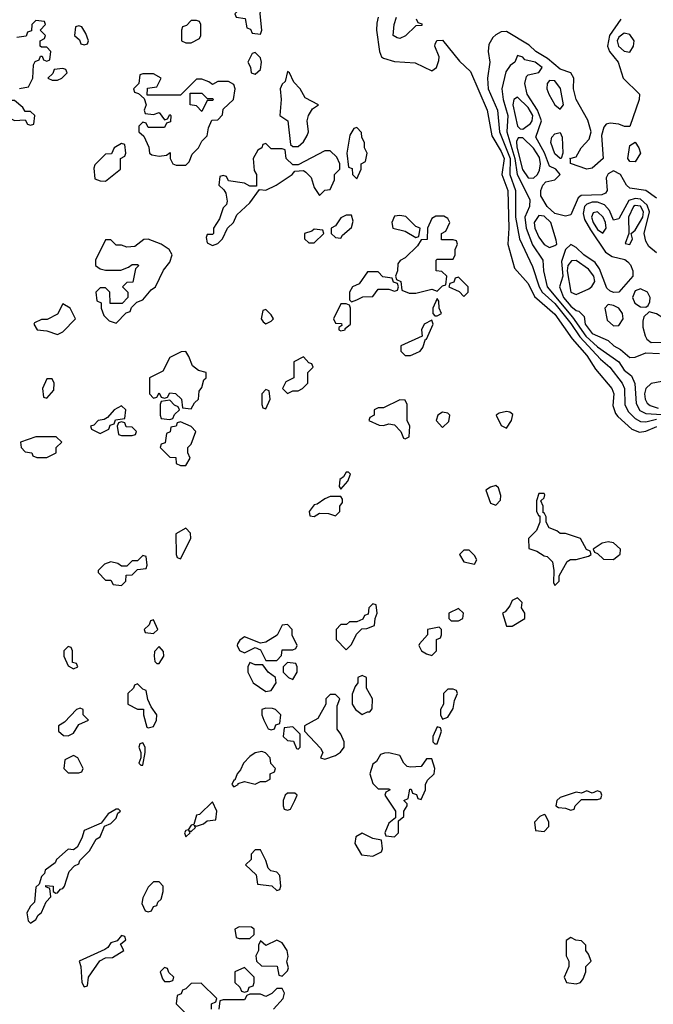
# Model space of a CAD drawing. Header units: inches. Extents: x 2789275 to 2951659, y 860290 to 1033804.
# Tile 282 of 316: x 2924209 to 2926578, y 990869 to 994549. Entities that reach past the tile are written whole.
import ezdxf

# ---------------------------------------------------------------- set-up
doc = ezdxf.new("R2010")
doc.units = ezdxf.units.IN
doc.header["$MEASUREMENT"] = 0
doc.layers.add('C9929', color=7, linetype='Continuous')

msp = doc.modelspace()

# ---------------------------------------------------------------- linework, layer by layer
at = {"layer": 'C9929', "color": 2}
for points, elevation in [([(2925030, 994728), (2924994, 994710), (2924982, 994690), (2924982, 994670), (2924991.6, 994651.6), (2925052, 994632), (2925052, 994608), (2925014, 994570), (2925018, 994558), (2925052.7, 994552.7), (2925058, 994518), (2925072.7, 994512.7), (2925078, 994498), (2925110, 994494), (2925114, 994510), (2925108, 994570), (2925113.3, 994606.7), (2925110, 994648), (2925090, 994675.3), (2925078, 994678), (2925070, 994686), (2925050, 994726)], 2), ([(2924430, 994526), (2924418, 994522), (2924414, 994490), (2924432.7, 994472.7), (2924438, 994458), (2924450, 994454), (2924462, 994458), (2924466, 994470), (2924456.4, 994496.4), (2924442, 994522)], 2), ([(2924870, 994546), (2924850, 994546), (2924832.7, 994527.3), (2924818, 994522), (2924814, 994510), (2924814, 994470), (2924830, 994462), (2924850, 994462), (2924882, 994478), (2924886, 994490), (2924886, 994530), (2924882, 994542)], 2), ([(2926470, 994498.3), (2926450, 994483.6), (2926443.2, 994470), (2926447.9, 994450), (2926470, 994430.4), (2926490, 994426.8), (2926503.7, 994450), (2926507.3, 994470), (2926490, 994493.3)], 10), ([(2925090, 994426), (2925078, 994422), (2925062, 994390), (2925071.6, 994371.6), (2925074, 994350), (2925090, 994344.7), (2925110, 994362), (2925112.7, 994390), (2925110, 994406)], 2), ([(2924370, 994366), (2924338, 994362), (2924332.7, 994347.3), (2924314, 994330), (2924330, 994322), (2924350, 994322), (2924366, 994330), (2924386, 994350), (2924382, 994362)], 2), ([(2924710, 994346), (2924670, 994346), (2924658, 994342), (2924654, 994310), (2924634, 994290), (2924638, 994278), (2924652.7, 994272.7), (2924674, 994254), (2924682, 994230), (2924674, 994210), (2924678, 994198), (2924710, 994194), (2924730, 994202), (2924750, 994174), (2924762, 994178), (2924770, 994194), (2924774, 994190), (2924772.7, 994167.3), (2924758, 994162), (2924750, 994146), (2924690, 994146), (2924682, 994162), (2924670, 994166), (2924654, 994150), (2924654, 994130), (2924672.7, 994112.7), (2924679.6, 994099.6), (2924692, 994072), (2924694, 994050), (2924703.6, 994043.6), (2924730, 994038), (2924758, 994042), (2924771.6, 994051.6), (2924772, 994030), (2924782, 994010), (2924794.6, 994005.4), (2924830, 994004.7), (2924843.1, 994016.9), (2924854.6, 994045.4), (2924878, 994070), (2924890, 994094), (2924910, 994114), (2924915.3, 994144.7), (2924927.3, 994172.7), (2924950, 994174), (2924967.3, 994192.7), (2924970, 994214), (2925008, 994250), (2925015.3, 994290), (2925010, 994306), (2924990, 994318), (2924950, 994318), (2924930, 994306), (2924916.4, 994316.4), (2924890, 994326), (2924870, 994326), (2924810, 994266), (2924686, 994266), (2924687.3, 994292.7), (2924722, 994298), (2924738, 994330)], 2), ([(2925210, 994355.3), (2925202, 994318), (2925190, 994308), (2925182.8, 994290), (2925186.8, 994250), (2925182, 994190), (2925212, 994170), (2925222, 994082), (2925230, 994074), (2925250, 994074), (2925270, 994092), (2925284, 994116), (2925288.7, 994130), (2925284, 994170), (2925289, 994191), (2925304, 994216), (2925326, 994230), (2925276.4, 994256.4), (2925258, 994290), (2925234.6, 994314.6), (2925218, 994350)], 2), ([(2926190, 994321.6), (2926181.1, 994310), (2926180.2, 994290), (2926187.1, 994270), (2926210, 994230.7), (2926230, 994214), (2926242, 994230), (2926231.4, 994291.4), (2926210, 994320.4)], 10), ([(2924910, 994254), (2924930, 994254), (2924934, 994250), (2924930, 994246), (2924910, 994246), (2924890, 994206), (2924870, 994226), (2924846, 994230), (2924846, 994274), (2924890, 994274)], 2), ([(2924190, 994246), (2924170, 994246), (2924162, 994210), (2924164.7, 994184.7), (2924190, 994172), (2924230, 994174), (2924238, 994158), (2924250, 994154), (2924262, 994158), (2924266, 994190), (2924250, 994206), (2924230, 994206), (2924220.4, 994220.4)], 2), ([(2926070, 994258.9), (2926057.1, 994250), (2926053.6, 994230), (2926070, 994151), (2926080.9, 994140.9), (2926090, 994139.3), (2926119.3, 994160.7), (2926125.8, 994170), (2926127.4, 994190), (2926110, 994220.8)], 14), ([(2925470, 994146), (2925458, 994142), (2925443.6, 994116.4), (2925432, 994050), (2925438, 993998), (2925452.7, 993992.7), (2925454, 993970), (2925470, 993954), (2925486, 993990), (2925486, 994010), (2925502, 994018), (2925508, 994050), (2925498, 994070), (2925498, 994090), (2925488.4, 994108.4), (2925487.3, 994127.3)], 2), ([(2926230, 994029.7), (2926210, 994047), (2926195.6, 994090), (2926199.5, 994110), (2926210, 994122), (2926230, 994126.8), (2926237.6, 994110), (2926240.5, 994050), (2926234, 994030)], 6), ([(2924590, 994086), (2924562, 994070), (2924552.7, 994047.3), (2924530, 994046), (2924490, 994006), (2924486, 993994), (2924490, 993954), (2924510, 993946), (2924530, 993944.7), (2924586, 993990), (2924586, 994030), (2924602, 994038), (2924606, 994050), (2924602, 994082)], 2), ([(2925130, 994086), (2925118, 994082), (2925114, 994070), (2925099.6, 994060.4), (2925082, 994030), (2925085.4, 993985.4), (2925094, 993970), (2925094, 993926), (2925070, 993926), (2925050, 993938), (2924990, 993946), (2924982, 993962), (2924970, 993966), (2924958, 993962), (2924954, 993930), (2924972.7, 993912.7), (2924979.6, 993899.6), (2924984.7, 993870), (2924982, 993858), (2924970, 993846), (2924956, 993804), (2924934, 993770), (2924934, 993750), (2924930, 993746), (2924910, 993746), (2924906, 993734), (2924910, 993714), (2924930, 993704.7), (2924950, 993712), (2924968, 993730), (2924986, 993770), (2925008, 993790), (2925021.2, 993818.8), (2925070, 993864.7), (2925106, 993914), (2925130, 993912), (2925168, 993930), (2925228, 993970), (2925238, 993982), (2925270, 993984.7), (2925278.8, 993978.8), (2925298.5, 993958.5), (2925310, 993922), (2925330, 993892), (2925350, 993912), (2925370, 993914), (2925386, 993950), (2925386, 993970), (2925406, 993990), (2925406, 994010), (2925395.3, 994035.3), (2925370, 994058), (2925350, 994058), (2925250, 994006), (2925230, 994006), (2925206, 994030), (2925202, 994062), (2925190, 994066), (2925150, 994066)], 2), ([(2926072.8, 994107.2), (2926066.4, 994093.6), (2926067.5, 994072.5), (2926088.7, 993988.7), (2926110, 993957.3), (2926130, 993955.8), (2926145.1, 993970), (2926153.3, 993986.7), (2926156.9, 994010), (2926153.3, 994033.2), (2926130, 994067.9), (2926090, 994106.6)], 14), ([(2926510, 994017.2), (2926490, 994019), (2926483.7, 994030), (2926490, 994078), (2926510, 994090.7), (2926524, 994070), (2926530.3, 994050)], 6), ([(2926370, 993830.9), (2926353.5, 993826.5), (2926347.1, 993810), (2926353, 993790), (2926370, 993764.1), (2926390, 993750.3), (2926401.8, 993770), (2926399.4, 993790), (2926390.4, 993810.4)], 18), ([(2926510, 993854.7), (2926503.8, 993850), (2926485.9, 993810), (2926486.4, 993750), (2926472.7, 993712.7), (2926490, 993708.2), (2926500.9, 993730), (2926496, 993750), (2926510, 993762), (2926539, 993810), (2926542, 993830), (2926530, 993851.9)], 18), ([(2925450, 993818), (2925430, 993818), (2925410, 993808), (2925390, 993778), (2925374, 993770), (2925374, 993750), (2925390, 993734), (2925410, 993732), (2925416.5, 993743.5), (2925450, 993772), (2925455.5, 993795.5)], 2), ([(2925630, 993817.2), (2925610, 993814), (2925600.7, 993790), (2925604.7, 993770), (2925650, 993758), (2925690, 993734), (2925702, 993738), (2925706, 993770), (2925690, 993775.3), (2925652.9, 993812.9)], 2), ([(2925794.6, 993814.6), (2925765.4, 993814.6), (2925750, 993806), (2925734, 993770), (2925732.7, 993727.3), (2925710, 993726), (2925696.9, 993703.1), (2925650, 993658), (2925631.6, 993648.4), (2925623.6, 993636.4), (2925622, 993610), (2925614, 993590), (2925618, 993578), (2925634, 993570), (2925638, 993538), (2925666, 993526), (2925690, 993526.8), (2925750, 993542), (2925770, 993534), (2925790, 993554), (2925802, 993558), (2925806, 993590), (2925787.3, 993607.3), (2925766, 993610), (2925766, 993650), (2925770, 993654), (2925830, 993654), (2925838, 993670), (2925838, 993690), (2925846, 993710), (2925842, 993722), (2925830, 993726), (2925786, 993726), (2925786, 993750), (2925802, 993758), (2925818, 993790), (2925810, 993806)], 2), ([(2926150, 993816.8), (2926133, 993790), (2926135.4, 993770), (2926150, 993735.8), (2926170, 993708.8), (2926190, 993697.4), (2926210, 993704.4), (2926217, 993710), (2926215.3, 993724.7), (2926195.5, 993790), (2926170, 993814.8)], 14), ([(2925310, 993766), (2925302, 993758), (2925274, 993750), (2925274, 993730), (2925290, 993714), (2925310, 993714), (2925346, 993750), (2925342, 993762)], 2), ([(2924690, 993728), (2924672.7, 993727.3), (2924639.6, 993700.4), (2924610, 993698), (2924590, 993706), (2924570, 993706), (2924550, 993726), (2924530, 993726), (2924492, 993650), (2924492, 993630), (2924510, 993618), (2924530, 993612), (2924570, 993612), (2924587.3, 993612.7), (2924616.4, 993623.6), (2924630, 993634), (2924650, 993634), (2924654, 993630), (2924642, 993618), (2924632.7, 993567.3), (2924610, 993566), (2924594, 993550), (2924614, 993530), (2924614, 993510), (2924592.7, 993487.3), (2924547.3, 993487.3), (2924546, 993530), (2924530, 993546), (2924510, 993546), (2924494, 993530), (2924498, 993498), (2924514, 993490), (2924514, 993470), (2924523.6, 993443.6), (2924543.6, 993423.6), (2924570, 993414), (2924607.3, 993452.7), (2924622, 993458), (2924627.3, 993472.7), (2924647.3, 993492.7), (2924670, 993502), (2924700.9, 993539.1), (2924717.2, 993550), (2924747.3, 993612.7), (2924770, 993642), (2924779, 993670), (2924768, 993690), (2924738, 993710)], 2), ([(2926290, 993648.5), (2926272.5, 993647.5), (2926258.5, 993630), (2926256.1, 993610), (2926270.3, 993530.3), (2926290, 993521.7), (2926337.1, 993542.8), (2926348.5, 993551.5), (2926360.3, 993570), (2926356.5, 993590), (2926336.3, 993616.3)], 18), ([(2925550, 993606), (2925510, 993606), (2925478.8, 993561.2), (2925454, 993550), (2925442, 993530), (2925442, 993502), (2925450, 993494), (2925470, 993502), (2925492.7, 993512.7), (2925530, 993514), (2925550, 993542), (2925590, 993542), (2925610, 993534), (2925622, 993538), (2925626, 993550), (2925622, 993562), (2925607.3, 993567.3), (2925602, 993582), (2925567.3, 993587.3)], 2), ([(2925850, 993586), (2925838, 993582), (2925832.7, 993567.3), (2925818, 993562), (2925814, 993550), (2925852.7, 993532.7), (2925870, 993514), (2925886, 993530), (2925886, 993550)], 2), ([(2926530, 993543.1), (2926510, 993534.8), (2926500.2, 993510), (2926509.3, 993489.3), (2926530, 993475.2), (2926550, 993474), (2926559.3, 993480.7), (2926565.4, 993494.6), (2926566, 993510), (2926556.9, 993530)], 18), ([(2925770, 993506), (2925754, 993470), (2925754, 993450), (2925762, 993442), (2925770, 993442), (2925786, 993450), (2925778, 993470), (2925776.4, 993496.4)], 2), ([(2924370, 993486), (2924350, 993448), (2924311.6, 993428.4), (2924290, 993428), (2924264.7, 993415.3), (2924262, 993410), (2924274, 993390), (2924310, 993386), (2924350, 993372), (2924370, 993382), (2924418, 993430), (2924398, 993470)], 2), ([(2925130, 993466), (2925118, 993462), (2925112, 993430), (2925119.6, 993419.6), (2925130, 993412), (2925150, 993422), (2925158, 993430), (2925150, 993446)], 2), ([(2925430, 993486), (2925410, 993486), (2925382, 993430), (2925390, 993414), (2925412.7, 993412.7), (2925414, 993406), (2925402, 993398), (2925402, 993390), (2925410, 993386), (2925426, 993390), (2925426, 993394), (2925446, 993410), (2925446, 993470), (2925442, 993482)], 2), ([(2926410, 993484.2), (2926397, 993470), (2926405.8, 993425.8), (2926430, 993404.4), (2926450, 993405.3), (2926465.4, 993430), (2926463.1, 993450), (2926449.5, 993470), (2926430, 993480.4)], 18), ([(2926562.8, 993457.2), (2926542.5, 993437.5), (2926538.7, 993421.3), (2926539, 993399), (2926547.6, 993367.6), (2926554.7, 993354.7), (2926570, 993342.3), (2926610, 993343.2), (2926626.8, 993353.2), (2926641.7, 993370), (2926640.4, 993390), (2926614.5, 993434.5), (2926590, 993449)], 18), ([(2925750, 993426), (2925722, 993410), (2925712, 993390), (2925714, 993366), (2925634, 993330), (2925634, 993310), (2925650, 993294), (2925670, 993294), (2925690, 993302), (2925706, 993310), (2925716.4, 993323.6), (2925726, 993354), (2925730, 993354), (2925755.3, 993410)], 2), ([(2924830, 993308), (2924812.7, 993307.3), (2924770, 993286), (2924744.7, 993235.3), (2924694, 993210), (2924694, 993150), (2924710, 993134), (2924722, 993138), (2924730, 993154), (2924738, 993138), (2924750, 993134), (2924762, 993138), (2924770, 993154), (2924791.6, 993151.6), (2924814, 993130), (2924818, 993098), (2924850, 993094), (2924863.1, 993116.9), (2924878, 993130), (2924880.4, 993159.6), (2924890, 993174), (2924898, 993202), (2924906, 993210), (2924906, 993230), (2924878, 993238), (2924855.3, 993255.3), (2924842, 993290)], 2), ([(2925270, 993288), (2925234, 993270), (2925234, 993210), (2925204.7, 993195.3), (2925192, 993170), (2925210, 993152), (2925230, 993162), (2925250, 993162), (2925266, 993170), (2925286, 993190), (2925286, 993230), (2925306, 993250), (2925302, 993262), (2925290, 993266)], 2), ([(2924330, 993206), (2924310, 993206), (2924294, 993170), (2924298, 993138), (2924310, 993134), (2924336.4, 993163.6), (2924338, 993190)], 2), ([(2925130, 993166), (2925114, 993150), (2925114, 993110), (2925118, 993098), (2925130, 993094), (2925146, 993130), (2925142, 993162)], 2), ([(2924770, 993126), (2924738, 993122), (2924734, 993110), (2924734, 993070), (2924738, 993058), (2924770, 993054), (2924782, 993058), (2924787.3, 993072.7), (2924806, 993090), (2924802, 993102), (2924787.3, 993107.3)], 2), ([(2925630, 993128), (2925570, 993098), (2925550, 993098), (2925534, 993090), (2925534, 993070), (2925518, 993062), (2925514, 993050), (2925552.7, 993032.7), (2925570, 993032), (2925590, 993038), (2925610, 993034), (2925634, 993010), (2925644.7, 992984.7), (2925650, 992982), (2925666, 992990), (2925668, 993030), (2925658, 993050), (2925658, 993110), (2925650, 993126)], 2), ([(2924590, 993106), (2924562, 993090), (2924538, 993062), (2924525.4, 993054.6), (2924502, 993050), (2924486.4, 993033.6), (2924474, 993030), (2924478, 993018), (2924510, 993002), (2924542, 993018), (2924547.3, 993032.7), (2924562, 993038), (2924567.3, 993052.7), (2924602, 993058), (2924606, 993090)], 2), ([(2925790, 993082), (2925772, 993070), (2925766, 993050), (2925790, 993024.7), (2925813.6, 993046.4), (2925818, 993070), (2925810, 993078)], 2), ([(2926030, 993084), (2926002, 993078), (2925991.3, 993070), (2926010, 993032), (2926030, 993022), (2926048.7, 993050), (2926053.6, 993073.6), (2926042, 993082)], 2), ([(2924590, 993046), (2924578, 993042), (2924574, 993030), (2924578, 992998), (2924590, 992994), (2924630, 992994), (2924642, 992998), (2924646, 993010), (2924630, 993026), (2924607.3, 993027.3), (2924602, 993042)], 2), ([(2924810, 993046), (2924798, 993042), (2924794, 993030), (2924774, 993026), (2924771.6, 993008.4), (2924758, 993002), (2924752.7, 992967.3), (2924738, 992962), (2924734, 992950), (2924770, 992914), (2924792.7, 992912.7), (2924794, 992890), (2924810, 992882), (2924830, 992882), (2924846, 992910), (2924838, 992930), (2924838, 992950), (2924850, 992962), (2924868, 993010), (2924850, 993028)], 2), ([(2924346, 992990), (2924270, 992989), (2924212, 992970), (2924214, 992950), (2924230, 992934), (2924254, 992930), (2924258, 992918), (2924272.7, 992912.7), (2924310, 992912), (2924330, 992922), (2924346, 992930), (2924346, 992950), (2924366, 992970)], 2), ([(2925438, 992858), (2925430, 992858), (2925419.8, 992840.2), (2925406, 992830), (2925403.6, 992803.6), (2925410, 992794), (2925436.4, 992823.6), (2925446, 992850)], 2), ([(2925990, 992808), (2925970, 992802), (2925952, 992790), (2925970, 992742), (2925990, 992734), (2926007.3, 992752.7), (2926008, 992770), (2925999, 992799)], 2), ([(2925410, 992766), (2925370, 992766), (2925350, 992758), (2925322, 992738), (2925310, 992735.3), (2925292, 992710), (2925294, 992694), (2925310, 992692), (2925330, 992704.7), (2925363.6, 992703.6), (2925390, 992694), (2925406, 992710), (2925406, 992730), (2925416.4, 992743.6), (2925416.4, 992756.4)], 2), ([(2926170, 992778), (2926150, 992778), (2926142, 992750), (2926142, 992710), (2926150, 992694), (2926154, 992694), (2926154, 992670), (2926141, 992639), (2926112, 992610), (2926112.7, 992572.7), (2926142.8, 992562.8), (2926170, 992544.7), (2926182, 992542), (2926202, 992522), (2926206.8, 992490), (2926205.4, 992445.4), (2926210, 992434), (2926226, 992450), (2926226, 992470), (2926256.4, 992523.6), (2926268.4, 992531.6), (2926290, 992531.3), (2926336.4, 992543.6), (2926346, 992550), (2926342, 992562), (2926328.4, 992568.4), (2926306, 992610), (2926250, 992628), (2926230, 992628), (2926218, 992638), (2926188.9, 992648.9), (2926178, 992670), (2926178, 992690), (2926170, 992706), (2926166, 992706), (2926166, 992730), (2926158, 992750), (2926170, 992762), (2926173.2, 992773.2)], 2), ([(2924830, 992648), (2924792.7, 992627.3), (2924794, 992550), (2924798, 992538), (2924810, 992534), (2924848.7, 992610), (2924848, 992630)], 2), ([(2926410, 992597.2), (2926387.5, 992592.5), (2926354, 992570), (2926358, 992558), (2926370, 992554), (2926392, 992532), (2926430, 992531), (2926450, 992546.8), (2926454, 992550), (2926455.3, 992570), (2926430, 992593.2)], 2), ([(2924670, 992546), (2924650, 992526), (2924630, 992526), (2924610, 992506), (2924590, 992506), (2924576.4, 992516.4), (2924550, 992522), (2924526, 992514), (2924502, 992490), (2924502, 992482), (2924530, 992454), (2924550, 992454), (2924558, 992438), (2924590, 992434), (2924606, 992450), (2924607.3, 992472.7), (2924630, 992474), (2924650, 992494), (2924682, 992498), (2924686, 992510), (2924682, 992542)], 2), ([(2925890, 992566), (2925870, 992566), (2925854, 992550), (2925870, 992522), (2925910, 992514), (2925918, 992530), (2925910, 992546)], 2), ([(2925530, 992366), (2925514, 992350), (2925512.7, 992327.3), (2925498, 992322), (2925492, 992308), (2925470, 992298), (2925442, 992298), (2925431.3, 992288.7), (2925410, 992288), (2925392, 992270), (2925392.7, 992232.7), (2925430, 992194), (2925450, 992214), (2925468.4, 992251.6), (2925488, 992272), (2925507.3, 992272.7), (2925535.3, 992284.7), (2925538, 992310), (2925546, 992330), (2925542, 992362)], 2), ([(2926070, 992388), (2926050, 992378), (2926042, 992358), (2926024.7, 992335.3), (2926014, 992330), (2926030, 992282), (2926050, 992282), (2926098, 992310), (2926098, 992330), (2926086, 992350), (2926088, 992370)], 2), ([(2925850, 992348), (2925814, 992330), (2925814, 992310), (2925822, 992302), (2925850, 992302), (2925866, 992310), (2925868, 992330)], 2), ([(2924710, 992306), (2924698, 992302), (2924692.7, 992287.3), (2924674, 992270), (2924678, 992258), (2924710, 992254), (2924726, 992270)], 2), ([(2925210, 992288), (2925190, 992286), (2925171.3, 992248.7), (2925130, 992222), (2925110, 992218), (2925050, 992242), (2925032, 992230), (2925023.6, 992216.4), (2925022, 992210), (2925031.6, 992191.6), (2925050, 992182), (2925090, 992202), (2925110, 992194), (2925130, 992154), (2925170, 992154), (2925188, 992172), (2925190, 992194), (2925230, 992194), (2925242, 992198), (2925246, 992210), (2925228.4, 992248.4), (2925228, 992270)], 2), ([(2925778, 992278), (2925734, 992270), (2925734, 992250), (2925703.6, 992216.4), (2925702, 992210), (2925712, 992190), (2925730, 992178), (2925750, 992172), (2925768, 992190), (2925768, 992232), (2925782, 992238), (2925786, 992250), (2925786, 992270)], 2), ([(2924390, 992206), (2924374, 992190), (2924374, 992170), (2924390, 992134), (2924410, 992122), (2924426, 992130), (2924422, 992142), (2924406, 992146), (2924406, 992190), (2924402, 992202)], 2), ([(2924730, 992206), (2924712.7, 992187.3), (2924712, 992170), (2924714, 992150), (2924722, 992142), (2924730, 992142), (2924748, 992170), (2924747.3, 992187.3)], 2), ([(2925070, 992146), (2925062, 992130), (2925062, 992110), (2925082, 992070), (2925130, 992038), (2925150, 992042), (2925168, 992070), (2925166, 992090), (2925138, 992110), (2925118, 992138), (2925090, 992138)], 2), ([(2925210, 992146), (2925194, 992130), (2925194, 992110), (2925214, 992090), (2925230, 992082), (2925246, 992110), (2925246, 992130), (2925242, 992142)], 2), ([(2925490, 992098), (2925474, 992090), (2925474, 992070), (2925463.6, 992056.4), (2925452.7, 992027.3), (2925452, 991990), (2925464.7, 991970), (2925490, 991952), (2925510, 991962), (2925518, 991962), (2925527.3, 991972.7), (2925528, 992010), (2925506, 992050), (2925506, 992090)], 2), ([(2924650, 992066), (2924638, 992062), (2924634, 992050), (2924614, 992030), (2924614, 991990), (2924650, 991972), (2924672, 991972), (2924672, 991950), (2924684.7, 991904.7), (2924690, 991902), (2924710, 991906.8), (2924721.2, 991930), (2924722, 991950), (2924700.4, 991980.4), (2924688.4, 992008.4), (2924682, 992042), (2924670, 992046)], 2), ([(2925390, 992026), (2925370, 992026), (2925354, 992010), (2925354, 991990), (2925323.6, 991936.4), (2925274, 991910), (2925274, 991890), (2925334, 991826), (2925342, 991810), (2925334, 991790), (2925350, 991784.7), (2925390, 991798), (2925409, 991811), (2925422, 991830), (2925422, 991850), (2925410, 991878), (2925396.4, 991896.4), (2925396.4, 991983.6), (2925406, 992010)], 2), ([(2925830, 992046), (2925810, 992046), (2925794, 992030), (2925794, 991990), (2925782, 991970), (2925782, 991950), (2925790, 991934), (2925810, 991942), (2925830, 991974), (2925835.3, 992004.7), (2925846, 992030), (2925842, 992042)], 2), ([(2924435.3, 991975.3), (2924422, 991970), (2924376.9, 991923.1), (2924354, 991910), (2924354, 991890), (2924372.7, 991872.7), (2924390, 991872), (2924410, 991882), (2924430, 991914), (2924466, 991930), (2924446, 991950), (2924446, 991970)], 2), ([(2925130, 991975.3), (2925114, 991970), (2925114, 991950), (2925122, 991930), (2925138, 991898), (2925150, 991894), (2925162, 991898), (2925167.3, 991912.7), (2925182, 991918), (2925186, 991950), (2925166, 991970), (2925154.6, 991974.6)], 2), ([(2925230, 991906), (2925198, 991902), (2925194, 991870), (2925210, 991854), (2925232.7, 991852.7), (2925244.7, 991824.7), (2925250, 991822), (2925258, 991830), (2925258, 991878)], 2), ([(2925770, 991906), (2925754, 991870), (2925754, 991850), (2925762, 991842), (2925770, 991842), (2925786, 991890), (2925782, 991902)], 2), ([(2924670, 991846), (2924658, 991842), (2924654, 991830), (2924662, 991810), (2924662, 991790), (2924654, 991770), (2924662, 991762), (2924670, 991762), (2924678, 991810), (2924678, 991830)], 2), ([(2925114, 991814), (2925090, 991808.7), (2925070, 991795.3), (2925046, 991770), (2925035.3, 991744.7), (2925022, 991730), (2925014, 991706), (2925010, 991706), (2925002, 991690), (2925010, 991682), (2925026, 991690), (2925026, 991694), (2925050, 991702), (2925090, 991692), (2925110, 991702), (2925130, 991702), (2925146, 991710), (2925146, 991730), (2925162, 991738), (2925166, 991750), (2925148.4, 991768.4), (2925146, 991790), (2925128.4, 991808.4)], 2), ([(2925590, 991808), (2925572.7, 991807.3), (2925558, 991802), (2925543.6, 991776.4), (2925530, 991766), (2925518, 991730), (2925530, 991694), (2925550, 991674), (2925590, 991674), (2925594, 991670), (2925578, 991662), (2925574, 991650), (2925614, 991590), (2925614, 991566), (2925590, 991546), (2925574, 991510), (2925578, 991498), (2925610, 991494), (2925626, 991510), (2925626, 991554), (2925646, 991570), (2925646, 991590), (2925658, 991610), (2925658, 991618), (2925646, 991630), (2925662, 991638), (2925667.3, 991672.7), (2925672.7, 991672.7), (2925678, 991658), (2925692.7, 991652.7), (2925698, 991638), (2925710, 991634), (2925726, 991670), (2925726, 991690), (2925734, 991706), (2925759, 991730), (2925762, 991750), (2925750, 991786), (2925730, 991786), (2925710, 991758), (2925670, 991755.3), (2925658, 991758), (2925646, 991770), (2925630, 991798)], 2), ([(2924410, 991798), (2924378, 991782), (2924374, 991750), (2924390, 991734), (2924430, 991734), (2924442, 991738), (2924446, 991750), (2924426, 991790)], 2), ([(2925238, 991658), (2925210, 991658), (2925202, 991650), (2925194, 991630), (2925194, 991610), (2925198, 991598), (2925210, 991594), (2925222, 991598), (2925238, 991630), (2925246, 991650)], 2), ([(2926370, 991666), (2926350, 991658), (2926330, 991666), (2926310, 991658), (2926290, 991662), (2926230, 991642), (2926218, 991630), (2926214, 991610), (2926223.6, 991603.6), (2926250, 991602), (2926270, 991594), (2926282, 991598), (2926286, 991610), (2926310, 991634), (2926370, 991634), (2926382, 991638), (2926386, 991650), (2926382, 991662)], 2), ([(2924930, 991626), (2924882, 991578), (2924870, 991575.3), (2924859.6, 991540.4), (2924850, 991538), (2924839.6, 991520.4), (2924830, 991518), (2924824.7, 991510), (2924830, 991494), (2924846, 991510), (2924842, 991518), (2924850, 991514), (2924866, 991530), (2924862, 991538), (2924870, 991534), (2924896.4, 991543.6), (2924910, 991554), (2924942, 991558), (2924946, 991590)], 2), ([(2924578, 991598), (2924570, 991598), (2924539.6, 991580.4), (2924514, 991546), (2924450, 991518), (2924442, 991490), (2924423.6, 991456.4), (2924410, 991446), (2924390, 991448), (2924346.8, 991410), (2924342, 991398), (2924304.7, 991370), (2924302, 991358), (2924290, 991346), (2924282, 991318), (2924270, 991306), (2924264.7, 991250), (2924250, 991235.3), (2924236, 991210), (2924241, 991181), (2924250, 991172), (2924270, 991186), (2924278, 991202), (2924290, 991212), (2924308, 991252), (2924326, 991270), (2924322, 991302), (2924307.3, 991307.3), (2924307.3, 991312.7), (2924334, 991310), (2924334, 991290), (2924343.6, 991283.6), (2924350, 991284.7), (2924361.2, 991298.8), (2924370, 991301), (2924377.2, 991310), (2924394.6, 991365.4), (2924414, 991386), (2924430, 991394), (2924434, 991406), (2924470, 991442), (2924494.6, 991485.4), (2924510, 991494), (2924526, 991534), (2924550, 991544.7), (2924570, 991564.7), (2924576.4, 991583.6), (2924586, 991590)], 2), ([(2926170, 991578), (2926154, 991570), (2926134, 991550), (2926138, 991518), (2926170, 991514), (2926187.3, 991532.7), (2926188, 991550), (2926175.3, 991575.3)], 2), ([(2925490, 991508), (2925465.4, 991494.6), (2925462, 991470), (2925487.1, 991427.1), (2925530, 991422), (2925562, 991438), (2925566, 991450), (2925562, 991482), (2925530, 991488)], 2), ([(2925110, 991446), (2925090, 991446), (2925074, 991430), (2925074, 991410), (2925054, 991390), (2925092.7, 991352.7), (2925098, 991318), (2925151.6, 991311.6), (2925170, 991294), (2925182, 991298), (2925186, 991310), (2925182, 991350), (2925170, 991362), (2925148, 991368), (2925138, 991378), (2925130, 991406)], 2), ([(2924730, 991326), (2924710, 991326), (2924690, 991306), (2924670, 991266), (2924665.4, 991245.4), (2924678, 991218), (2924690, 991214), (2924702, 991218), (2924710, 991234), (2924722, 991238), (2924726, 991250), (2924738, 991262), (2924746, 991290), (2924746, 991310)], 2), ([(2925030, 991158), (2925014, 991150), (2925018, 991118), (2925030, 991114), (2925070, 991114), (2925086, 991130), (2925086, 991150), (2925076.4, 991156.4)], 2), ([(2924590, 991126), (2924574, 991106), (2924550, 991098), (2924538.8, 991081.2), (2924526.8, 991073.2), (2924432, 991030), (2924438, 991010), (2924442, 990950), (2924450, 990934), (2924462, 990938), (2924466, 990970), (2924508.7, 991031.3), (2924530, 991042), (2924556.4, 991043.6), (2924598, 991070), (2924586, 991094), (2924606, 991110), (2924602, 991122)], 2), ([(2925170, 991108), (2925130, 991088), (2925110, 991106), (2925102, 991090), (2925102, 991070), (2925092, 991050), (2925094, 991030), (2925112.7, 991012.7), (2925171.6, 991011.6), (2925178, 990978), (2925190, 990974), (2925210, 990994), (2925214.6, 991005.4), (2925208, 991028), (2925212.5, 991047.5), (2925208.7, 991070), (2925190, 991098)], 2), ([(2926270, 991118), (2926252.7, 991107.3), (2926252, 991050), (2926262, 991030), (2926262, 991010), (2926244.7, 990970), (2926254, 990950), (2926290, 990944.7), (2926306, 990950), (2926316.4, 990963.6), (2926326, 990990), (2926326, 991010), (2926346, 991030), (2926336.4, 991056.4), (2926326, 991070), (2926326, 991090), (2926310, 991106), (2926288.4, 991108.4)], 2), ([(2924750, 991006), (2924734, 990990), (2924743.6, 990963.6), (2924750, 990954), (2924770, 990954), (2924782, 990958), (2924786, 990970), (2924767.3, 990987.3), (2924762, 991002)], 2), ([(2925050, 991006), (2925014, 990990), (2925014, 990950), (2925032.7, 990932.7), (2925038, 990918), (2925050, 990914), (2925062, 990918), (2925067.3, 990932.7), (2925082, 990938), (2925086, 990950), (2925086, 990970)], 2)]:
    msp.add_lwpolyline(points, close=True, dxfattribs=dict(at, elevation=elevation))
for points, elevation in [([(2924208.4, 994291.6), (2924242, 994298), (2924258, 994330), (2924260.4, 994379.6), (2924267.3, 994392.7), (2924282, 994398), (2924287.3, 994412.7), (2924292.7, 994412.7), (2924298, 994398), (2924310, 994394), (2924322, 994398), (2924326, 994430), (2924310, 994446), (2924290, 994446), (2924286, 994450), (2924286, 994470), (2924302, 994478), (2924306, 994490), (2924286, 994510), (2924306, 994530), (2924302, 994542), (2924270, 994546), (2924254, 994530), (2924252.7, 994507.3), (2924238, 994502), (2924232.7, 994487.3), (2924198, 994482)], 2), ([(2925550, 994558), (2925544.5, 994535.5), (2925542.8, 994510), (2925554, 994430), (2925562, 994410), (2925570, 994404.7), (2925610, 994392), (2925687.5, 994387.5), (2925750, 994358), (2925768, 994370), (2925776.4, 994396.4), (2925778, 994410), (2925762, 994450), (2925763.1, 994456.9), (2925768.7, 994471.3), (2925790, 994472), (2925854, 994394), (2925895.3, 994355.3), (2925956.9, 994210), (2925974, 994114), (2926010, 994056.5), (2926020.6, 994030), (2926011.8, 993970), (2926034.4, 993910), (2926038.4, 993770), (2926034.6, 993710), (2926059.3, 993619.3), (2926110, 993562), (2926133.5, 993513.5), (2926210, 993448.4), (2926275.5, 993355.5), (2926330, 993293.7), (2926362.4, 993242.4), (2926423.1, 993170), (2926430.3, 993150), (2926427.2, 993107.2), (2926437.1, 993077.1), (2926445.7, 993065.7), (2926497.8, 993017.8), (2926527.3, 993007.3), (2926550, 993011.2), (2926591.3, 993028.7)], 2), ([(2925691.6, 994551.6), (2925698, 994538), (2925712.7, 994532.7), (2925712.7, 994527.3), (2925690, 994526), (2925651.6, 994488.4), (2925630, 994478), (2925620.4, 994480.4), (2925606, 994490), (2925608.9, 994531.1), (2925618, 994558)], 2), ([(2926457.3, 994550), (2926414.7, 994490), (2926406.9, 994450), (2926414.9, 994430), (2926447, 994390), (2926465.5, 994330), (2926527.3, 994270), (2926525.5, 994250), (2926490, 994149.2), (2926470.4, 994149.6), (2926450, 994158.3), (2926417.6, 994162.4), (2926402.5, 994157.5), (2926392.8, 994147.3), (2926384.4, 994115.6), (2926390.6, 994030), (2926350, 993993.2), (2926330, 993989.3), (2926269, 994011), (2926269, 994029), (2926266, 994030), (2926290, 994036), (2926308.2, 994070), (2926338.4, 994101.6), (2926346.6, 994130), (2926333.5, 994173.5), (2926289.7, 994250), (2926280.5, 994290), (2926280.9, 994330), (2926269.6, 994349.6), (2926230, 994364.2), (2926183, 994403), (2926138.7, 994430), (2926113.8, 994453.8), (2926030, 994504.7), (2926010, 994503.6), (2925990, 994492), (2925978.5, 994481.5), (2925963.9, 994456.1), (2925960.9, 994430), (2925967.6, 994390), (2925958.5, 994330), (2925960.6, 994290), (2925995.6, 994210), (2926003.2, 994130), (2926043.1, 994030), (2926041.4, 993970), (2926062.5, 993910), (2926063.5, 993810), (2926077.6, 993730), (2926126.7, 993626.7), (2926151.5, 993550), (2926162.5, 993530), (2926210, 993487.6), (2926270, 993413.4), (2926303.7, 993363.7), (2926380.4, 993280.4), (2926415.6, 993250), (2926462, 993190), (2926471.2, 993170), (2926472.3, 993110), (2926484.5, 993084.5), (2926510, 993058.6), (2926530, 993046.7), (2926550, 993045.7), (2926590, 993055.6)], 6), ([(2926590, 993880.9), (2926549.8, 993909.8), (2926490, 993918.4), (2926478.4, 993930), (2926456.3, 993970), (2926430, 993984), (2926410, 993972.8), (2926402.7, 993957.3), (2926405.7, 993910), (2926399.7, 993900.3), (2926385.7, 993894.3), (2926308.8, 993891.2), (2926297.8, 993882.2), (2926270, 993819.5), (2926250, 993814.3), (2926210, 993824.8), (2926181.5, 993850), (2926157.6, 993890), (2926158, 993910), (2926164.7, 993930), (2926176.9, 993943.1), (2926210, 993950.5), (2926229.5, 993970), (2926213.6, 993990), (2926190, 994000.7), (2926171, 994051), (2926138.5, 994110), (2926160.4, 994170), (2926145.7, 994210), (2926106.2, 994270), (2926098, 994310), (2926103.9, 994336.1), (2926110, 994343), (2926150, 994350.6), (2926162.4, 994370), (2926136, 994390), (2926098, 994398), (2926090, 994408), (2926070, 994415.3), (2926061, 994390), (2926042.8, 994377.3), (2926026.6, 994353.4), (2926012, 994290), (2926016.8, 994250), (2926033.8, 994190), (2926030.9, 994130), (2926060.7, 994030), (2926068.7, 993970), (2926116.5, 993876.5), (2926114.9, 993850), (2926098, 993810), (2926102.9, 993770), (2926127, 993707), (2926165.3, 993650), (2926167.3, 993610), (2926182, 993550), (2926276.8, 993436.8), (2926326.1, 993366.1), (2926370, 993325.4), (2926450, 993270.2), (2926470, 993238.7), (2926497.2, 993217.2), (2926509.2, 993189.2), (2926513.7, 993113.7), (2926528.3, 993088.3), (2926550, 993076.3), (2926670, 993069.1)], 10), ([(2926590, 993677.4), (2926561.2, 993701.2), (2926550, 993720.9), (2926544.8, 993750), (2926564.1, 993830), (2926555.6, 993855.6), (2926530, 993878.3), (2926510, 993880.5), (2926487.4, 993872.6), (2926450, 993804.5), (2926430, 993799.5), (2926415, 993835), (2926396.1, 993856.1), (2926370, 993866.9), (2926350, 993866.8), (2926330, 993859.3), (2926320.7, 993850), (2926315.5, 993824.5), (2926321.5, 993801.5), (2926343.2, 993763.2), (2926399.7, 993679.7), (2926424, 993664), (2926471.8, 993651.8), (2926483.5, 993643.5), (2926492.7, 993632.7), (2926501.5, 993610), (2926502, 993590), (2926450, 993529.7), (2926430, 993528.5), (2926415.3, 993535.3), (2926404.9, 993544.9), (2926377.6, 993617.6), (2926361.4, 993641.4), (2926318, 993670), (2926290, 993697.7), (2926270, 993707.8), (2926250.2, 993689.8), (2926235, 993644.9), (2926239.5, 993590), (2926227.6, 993550), (2926243, 993510), (2926270, 993478.4), (2926290, 993462), (2926299.6, 993459.6), (2926319.8, 993439.8), (2926323.9, 993410), (2926350, 993375.3), (2926409, 993349), (2926430.7, 993330), (2926456.1, 993316.1), (2926490, 993285.7), (2926510, 993286.7), (2926550, 993304), (2926601.6, 993301.6)], 14), ([(2926610, 993195.8), (2926570, 993188.6), (2926550.3, 993170), (2926545.8, 993150), (2926547.5, 993130), (2926555.8, 993115.8), (2926566.2, 993106.2), (2926596.2, 993096.2)], 14), ([(2924926, 990850), (2924926, 990870), (2924942, 990878), (2924946, 990890), (2924887.3, 990947.3), (2924850, 990946), (2924830, 990926), (2924818, 990922), (2924812.7, 990907.3), (2924798, 990902), (2924794, 990870), (2924830, 990834)], 2), ([(2925158, 990850), (2925194, 990890), (2925199, 990910), (2925190, 990928), (2925170, 990928), (2925151.3, 990908.7), (2925130, 990898), (2925110, 990906), (2925070, 990906), (2925058, 990902), (2925050, 990886), (2924970, 990886), (2924958, 990882), (2924954, 990850)], 2)]:
    msp.add_lwpolyline(points, dxfattribs=dict(at, elevation=elevation))

doc.saveas('drawing.dxf')
